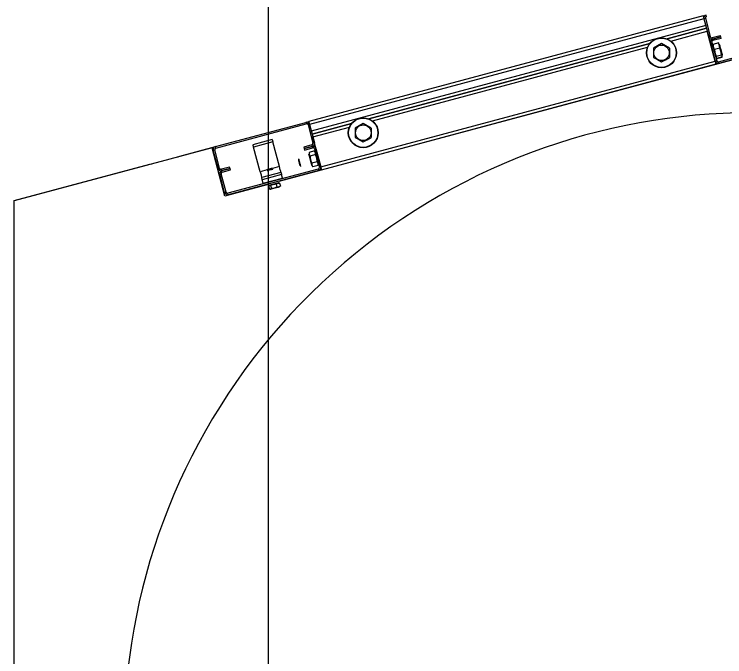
# Model space of a CAD drawing. Extents: x -264205 to -263659, y -1242401 to -1241986.
# Drawn here: x -263795.785 to -263795.107, y -1242205.961 to -1242205.348 of the extents above; entities that cross this region are included whole.
import ezdxf

# ---------------------------------------------------------------- set-up
doc = ezdxf.new("R2010")
doc.units = 0
doc.layers.add('HESCON_OSI_STAVBY_KFA', color=7, linetype='Continuous')
doc.layers.add('SITUACIA_DSP_2D', color=7, linetype='Continuous')

msp = doc.modelspace()

# ---------------------------------------------------------------- linework, layer by layer
at = {"layer": 'HESCON_OSI_STAVBY_KFA'}
msp.add_line((-263795.54279, -1242083.23724), (-263795.54279, -1242246.70724), dxfattribs=at)
at = {"layer": 'SITUACIA_DSP_2D'}
for p, q in [((-263795.12778, -1242205.34966), (-263795.50401, -1242205.45047)), ((-263795.12705, -1242205.35241), (-263795.50328, -1242205.45322)), ((-263795.12778, -1242205.34966), (-263795.12503, -1242205.34892)), ((-263795.12778, -1242205.34966), (-263795.12777, -1242205.34971)), ((-263795.12777, -1242205.34971), (-263795.12773, -1242205.34987)), ((-263795.12773, -1242205.34987), (-263795.12766, -1242205.35012)), ((-263795.12766, -1242205.35012), (-263795.12757, -1242205.35046)), ((-263795.12757, -1242205.35046), (-263795.12746, -1242205.35088)), ((-263795.12746, -1242205.35088), (-263795.12733, -1242205.35136)), ((-263795.12733, -1242205.35136), (-263795.12719, -1242205.35187)), ((-263795.12719, -1242205.35187), (-263795.12705, -1242205.35241)), ((-263795.12705, -1242205.35241), (-263795.12567, -1242205.35204)), ((-263795.12705, -1242205.35241), (-263795.12533, -1242205.35883)), ((-263795.12705, -1242205.35241), (-263795.12238, -1242205.36985)), ((-263795.12567, -1242205.35204), (-263795.121, -1242205.36948)), ((-263795.12466, -1242205.3503), (-263795.12503, -1242205.34892)), ((-263795.12533, -1242205.35883), (-263795.50155, -1242205.45964)), ((-263795.16221, -1242205.37167), (-263795.12459, -1242205.36159)), ((-263795.12459, -1242205.36159), (-263795.16221, -1242205.37167)), ((-263795.15872, -1242205.37368), (-263795.12385, -1242205.36434)), ((-263795.11623, -1242205.39279), (-263795.12385, -1242205.36434)), ((-263795.121, -1242205.36948), (-263795.12238, -1242205.36985)), ((-263795.11925, -1242205.37049), (-263795.11145, -1242205.3684)), ((-263795.11888, -1242205.37186), (-263795.11925, -1242205.37049)), ((-263795.11109, -1242205.36977), (-263795.11888, -1242205.37186)), ((-263795.11888, -1242205.37186), (-263795.11109, -1242205.36977)), ((-263795.11852, -1242205.37324), (-263795.11888, -1242205.37186)), ((-263795.11072, -1242205.37115), (-263795.11852, -1242205.37324)), ((-263795.11109, -1242205.36977), (-263795.11145, -1242205.3684)), ((-263795.11072, -1242205.37115), (-263795.11109, -1242205.36977)), ((-263795.44668, -1242205.44789), (-263795.17873, -1242205.37609)), ((-263795.17873, -1242205.37609), (-263795.44668, -1242205.44789)), ((-263795.44319, -1242205.44991), (-263795.18074, -1242205.37959)), ((-263795.17127, -1242205.37828), (-263795.17512, -1242205.38051)), ((-263795.16752, -1242205.37612), (-263795.17127, -1242205.37828)), ((-263795.16367, -1242205.37834), (-263795.16752, -1242205.37612)), ((-263795.15992, -1242205.38051), (-263795.16367, -1242205.37834)), ((-263795.1209, -1242205.37535), (-263795.12102, -1242205.37489)), ((-263795.1209, -1242205.37535), (-263795.11952, -1242205.37498)), ((-263795.1209, -1242205.37535), (-263795.11623, -1242205.39279)), ((-263795.11952, -1242205.37498), (-263795.11485, -1242205.39242)), ((-263795.11851, -1242205.37744), (-263795.11848, -1242205.3771)), ((-263795.11848, -1242205.3771), (-263795.1184, -1242205.3769)), ((-263795.11847, -1242205.37666), (-263795.11336, -1242205.37529)), ((-263795.1133, -1242205.37553), (-263795.1184, -1242205.3769)), ((-263795.1184, -1242205.3769), (-263795.11822, -1242205.37901)), ((-263795.11822, -1242205.37901), (-263795.11749, -1242205.38105)), ((-263795.1129, -1242205.37624), (-263795.1133, -1242205.37553)), ((-263795.1133, -1242205.37553), (-263795.11313, -1242205.37567)), ((-263795.11313, -1242205.37567), (-263795.11293, -1242205.37595)), ((-263795.11217, -1242205.37829), (-263795.1129, -1242205.37624)), ((-263795.11242, -1242205.37655), (-263795.11237, -1242205.3767)), ((-263795.11237, -1242205.3767), (-263795.11224, -1242205.3772)), ((-263795.11224, -1242205.3772), (-263795.11203, -1242205.37799)), ((-263795.11199, -1242205.3804), (-263795.11217, -1242205.37829)), ((-263795.11203, -1242205.37799), (-263795.11175, -1242205.37904)), ((-263795.11175, -1242205.37904), (-263795.11142, -1242205.38028)), ((-263795.17512, -1242205.38051), (-263795.17512, -1242205.38429)), ((-263795.17512, -1242205.38429), (-263795.17512, -1242205.38818)), ((-263795.15992, -1242205.38051), (-263795.15992, -1242205.38429)), ((-263795.15992, -1242205.38429), (-263795.15992, -1242205.38818)), ((-263795.11749, -1242205.38105), (-263795.1171, -1242205.38177)), ((-263795.11199, -1242205.3804), (-263795.1171, -1242205.38177)), ((-263795.1171, -1242205.38177), (-263795.11672, -1242205.38462)), ((-263795.11672, -1242205.38462), (-263795.11579, -1242205.38743)), ((-263795.11311, -1242205.39343), (-263795.08264, -1242205.38526)), ((-263795.11274, -1242205.3948), (-263795.08227, -1242205.38664)), ((-263795.11152, -1242205.38139), (-263795.11199, -1242205.3804)), ((-263795.11059, -1242205.3842), (-263795.11152, -1242205.38139)), ((-263795.11142, -1242205.38028), (-263795.11106, -1242205.38163)), ((-263795.11106, -1242205.38163), (-263795.11069, -1242205.383)), ((-263795.11069, -1242205.383), (-263795.11034, -1242205.38431)), ((-263795.11021, -1242205.38705), (-263795.11059, -1242205.3842)), ((-263795.11034, -1242205.38431), (-263795.11002, -1242205.38548)), ((-263795.11002, -1242205.38548), (-263795.10977, -1242205.38643)), ((-263795.10977, -1242205.38643), (-263795.10959, -1242205.38711)), ((-263795.0819, -1242205.38701), (-263795.53244, -1242205.50773)), ((-263795.49246, -1242205.4936), (-263795.11623, -1242205.39279)), ((-263795.17512, -1242205.38818), (-263795.17512, -1242205.38928)), ((-263795.17512, -1242205.38928), (-263795.17137, -1242205.39144)), ((-263795.17137, -1242205.39144), (-263795.16752, -1242205.39367)), ((-263795.16752, -1242205.39367), (-263795.16377, -1242205.39151)), ((-263795.16377, -1242205.39151), (-263795.15992, -1242205.38928)), ((-263795.15992, -1242205.38818), (-263795.15992, -1242205.38928)), ((-263795.11485, -1242205.39242), (-263795.11623, -1242205.39279)), ((-263795.11611, -1242205.39325), (-263795.11623, -1242205.39279)), ((-263795.11608, -1242205.39332), (-263795.11623, -1242205.39279)), ((-263795.11595, -1242205.39384), (-263795.11608, -1242205.39332)), ((-263795.11579, -1242205.38743), (-263795.11532, -1242205.38842)), ((-263795.11539, -1242205.38862), (-263795.11546, -1242205.38937)), ((-263795.11546, -1242205.38937), (-263795.11506, -1242205.39002)), ((-263795.11532, -1242205.38842), (-263795.11539, -1242205.38862)), ((-263795.11021, -1242205.38705), (-263795.11532, -1242205.38842)), ((-263795.11506, -1242205.39002), (-263795.11484, -1242205.3902)), ((-263795.10973, -1242205.38883), (-263795.11484, -1242205.3902)), ((-263795.11478, -1242205.39044), (-263795.10967, -1242205.38907)), ((-263795.11274, -1242205.3948), (-263795.11311, -1242205.39343)), ((-263795.11004, -1242205.38719), (-263795.11021, -1242205.38705)), ((-263795.1096, -1242205.38782), (-263795.11004, -1242205.38719)), ((-263795.10973, -1242205.38883), (-263795.10963, -1242205.38856)), ((-263795.10963, -1242205.38856), (-263795.1096, -1242205.38782)), ((-263795.10959, -1242205.38711), (-263795.10949, -1242205.38746)), ((-263795.10949, -1242205.38746), (-263795.10948, -1242205.38751)), ((-263795.49172, -1242205.49635), (-263795.11549, -1242205.39554)), ((-263795.11582, -1242205.39432), (-263795.11595, -1242205.39384)), ((-263795.11571, -1242205.39473), (-263795.11582, -1242205.39432)), ((-263795.11562, -1242205.39508), (-263795.11571, -1242205.39473)), ((-263795.11555, -1242205.39533), (-263795.11562, -1242205.39508)), ((-263795.11551, -1242205.39549), (-263795.11555, -1242205.39533)), ((-263795.11549, -1242205.39554), (-263795.11551, -1242205.39549)), ((-263795.59302, -1242205.47432), (-263795.50677, -1242205.45121)), ((-263795.59265, -1242205.4757), (-263795.5064, -1242205.45258)), ((-263795.50677, -1242205.45121), (-263795.50401, -1242205.45047)), ((-263795.50677, -1242205.45121), (-263795.5064, -1242205.45258)), ((-263795.50465, -1242205.45359), (-263795.50328, -1242205.45322)), ((-263795.50465, -1242205.45359), (-263795.49998, -1242205.47103)), ((-263795.50401, -1242205.45047), (-263795.504, -1242205.45052)), ((-263795.504, -1242205.45052), (-263795.50396, -1242205.45068)), ((-263795.50396, -1242205.45068), (-263795.50389, -1242205.45093)), ((-263795.50389, -1242205.45093), (-263795.5038, -1242205.45127)), ((-263795.5038, -1242205.45127), (-263795.50368, -1242205.45169)), ((-263795.50368, -1242205.45169), (-263795.50356, -1242205.45217)), ((-263795.50356, -1242205.45217), (-263795.50342, -1242205.45268)), ((-263795.50342, -1242205.45268), (-263795.50328, -1242205.45322)), ((-263795.50328, -1242205.45322), (-263795.50155, -1242205.45964)), ((-263795.50328, -1242205.45322), (-263795.4986, -1242205.47066)), ((-263795.50082, -1242205.4624), (-263795.46319, -1242205.45232)), ((-263795.46319, -1242205.45232), (-263795.50082, -1242205.4624)), ((-263795.45573, -1242205.4545), (-263795.45958, -1242205.45673)), ((-263795.45198, -1242205.45234), (-263795.45573, -1242205.4545)), ((-263795.44813, -1242205.45456), (-263795.45198, -1242205.45234)), ((-263795.50008, -1242205.46515), (-263795.46521, -1242205.45581)), ((-263795.45958, -1242205.45673), (-263795.45958, -1242205.46052)), ((-263795.45958, -1242205.46052), (-263795.45958, -1242205.4644)), ((-263795.44438, -1242205.45673), (-263795.44813, -1242205.45456)), ((-263795.44438, -1242205.45673), (-263795.44438, -1242205.46052)), ((-263795.44438, -1242205.46052), (-263795.44438, -1242205.4644)), ((-263795.53884, -1242205.46767), (-263795.5572, -1242205.47259)), ((-263795.53884, -1242205.46767), (-263795.53883, -1242205.46771)), ((-263795.53883, -1242205.46771), (-263795.5388, -1242205.46784)), ((-263795.5388, -1242205.46784), (-263795.53875, -1242205.46804)), ((-263795.53875, -1242205.46804), (-263795.53867, -1242205.46831)), ((-263795.49246, -1242205.4936), (-263795.50008, -1242205.46515)), ((-263795.45958, -1242205.4644), (-263795.45958, -1242205.4655)), ((-263795.45958, -1242205.4655), (-263795.45584, -1242205.46767)), ((-263795.45584, -1242205.46767), (-263795.45198, -1242205.46989)), ((-263795.45198, -1242205.46989), (-263795.44824, -1242205.46773)), ((-263795.44824, -1242205.46773), (-263795.44438, -1242205.4655)), ((-263795.44438, -1242205.4644), (-263795.44438, -1242205.4655)), ((-263795.62707, -1242205.48344), (-263795.59302, -1242205.47432)), ((-263795.59265, -1242205.4757), (-263795.59302, -1242205.47432)), ((-263795.55719, -1242205.47263), (-263795.5572, -1242205.47259)), ((-263795.55715, -1242205.47276), (-263795.55719, -1242205.47263)), ((-263795.5571, -1242205.47296), (-263795.55715, -1242205.47276)), ((-263795.55702, -1242205.47323), (-263795.5571, -1242205.47296)), ((-263795.55694, -1242205.47357), (-263795.55702, -1242205.47323)), ((-263795.55683, -1242205.47395), (-263795.55694, -1242205.47357)), ((-263795.55672, -1242205.47436), (-263795.55683, -1242205.47395)), ((-263795.55661, -1242205.47479), (-263795.55672, -1242205.47436)), ((-263795.53825, -1242205.46987), (-263795.55661, -1242205.47479)), ((-263795.55031, -1242205.49828), (-263795.55661, -1242205.47479)), ((-263795.53867, -1242205.46831), (-263795.53858, -1242205.46865)), ((-263795.53858, -1242205.46865), (-263795.53848, -1242205.46903)), ((-263795.53848, -1242205.46903), (-263795.53837, -1242205.46944)), ((-263795.53837, -1242205.46944), (-263795.53825, -1242205.46987)), ((-263795.53196, -1242205.49336), (-263795.53825, -1242205.46987)), ((-263795.50099, -1242205.47277), (-263795.50879, -1242205.47486)), ((-263795.50842, -1242205.47624), (-263795.50062, -1242205.47415)), ((-263795.50062, -1242205.47415), (-263795.50842, -1242205.47624)), ((-263795.50099, -1242205.47277), (-263795.50062, -1242205.47415)), ((-263795.50062, -1242205.47415), (-263795.50025, -1242205.47552)), ((-263795.4986, -1242205.47066), (-263795.49998, -1242205.47103)), ((-263795.59623, -1242205.47545), (-263795.7849, -1242205.526)), ((-263795.58389, -1242205.52151), (-263795.59623, -1242205.47545)), ((-263795.59504, -1242205.47781), (-263795.59366, -1242205.47744)), ((-263795.59037, -1242205.49524), (-263795.59504, -1242205.47781)), ((-263795.58899, -1242205.49488), (-263795.59366, -1242205.47744)), ((-263795.50879, -1242205.47486), (-263795.50842, -1242205.47624)), ((-263795.50842, -1242205.47624), (-263795.50805, -1242205.47761)), ((-263795.50805, -1242205.47761), (-263795.50025, -1242205.47552)), ((-263795.50387, -1242205.48148), (-263795.50388, -1242205.48144)), ((-263795.50377, -1242205.48182), (-263795.50387, -1242205.48148)), ((-263795.49858, -1242205.47851), (-263795.50369, -1242205.47988)), ((-263795.50369, -1242205.47988), (-263795.50367, -1242205.4814)), ((-263795.50367, -1242205.4814), (-263795.5031, -1242205.48284)), ((-263795.49825, -1242205.479), (-263795.49858, -1242205.47851)), ((-263795.4985, -1242205.47653), (-263795.49713, -1242205.47616)), ((-263795.4985, -1242205.47653), (-263795.49383, -1242205.49397)), ((-263795.49768, -1242205.48044), (-263795.49825, -1242205.479)), ((-263795.49766, -1242205.48196), (-263795.49768, -1242205.48044)), ((-263795.49713, -1242205.47616), (-263795.49246, -1242205.4936)), ((-263795.62887, -1242205.48419), (-263795.62842, -1242205.48395)), ((-263795.62842, -1242205.48395), (-263795.62707, -1242205.48344)), ((-263795.51394, -1242205.48682), (-263795.51394, -1242205.48683)), ((-263795.51394, -1242205.48683), (-263795.51387, -1242205.48707)), ((-263795.51387, -1242205.48707), (-263795.51373, -1242205.48762)), ((-263795.51373, -1242205.48762), (-263795.51352, -1242205.4884)), ((-263795.51352, -1242205.4884), (-263795.51327, -1242205.48933)), ((-263795.51344, -1242205.48595), (-263795.51344, -1242205.48594)), ((-263795.51337, -1242205.48619), (-263795.51344, -1242205.48595)), ((-263795.51323, -1242205.48674), (-263795.51337, -1242205.48619)), ((-263795.51301, -1242205.48754), (-263795.51323, -1242205.48674)), ((-263795.51275, -1242205.48853), (-263795.51301, -1242205.48754)), ((-263795.5036, -1242205.48248), (-263795.50377, -1242205.48182)), ((-263795.50335, -1242205.48343), (-263795.5036, -1242205.48248)), ((-263795.50303, -1242205.48459), (-263795.50335, -1242205.48343)), ((-263795.5031, -1242205.48284), (-263795.50276, -1242205.48332)), ((-263795.50268, -1242205.48589), (-263795.50303, -1242205.48459)), ((-263795.49766, -1242205.48196), (-263795.50276, -1242205.48332)), ((-263795.50276, -1242205.48332), (-263795.50269, -1242205.48425)), ((-263795.50269, -1242205.48425), (-263795.50219, -1242205.48694)), ((-263795.50232, -1242205.48726), (-263795.50268, -1242205.48589)), ((-263795.50195, -1242205.48862), (-263795.50232, -1242205.48726)), ((-263795.50219, -1242205.48694), (-263795.50122, -1242205.48959)), ((-263795.49726, -1242205.48279), (-263795.49766, -1242205.48196)), ((-263795.49632, -1242205.48545), (-263795.49726, -1242205.48279)), ((-263795.49587, -1242205.48815), (-263795.49632, -1242205.48545)), ((-263795.49581, -1242205.48884), (-263795.49587, -1242205.48815)), ((-263795.7849, -1242205.52573), (-263795.65552, -1242205.49106)), ((-263795.65552, -1242205.49106), (-263795.65409, -1242205.49083)), ((-263795.65409, -1242205.49083), (-263795.65358, -1242205.49081)), ((-263795.58899, -1242205.49488), (-263795.59037, -1242205.49524)), ((-263795.57944, -1242205.49379), (-263795.58724, -1242205.49588)), ((-263795.58688, -1242205.49726), (-263795.57908, -1242205.49517)), ((-263795.57908, -1242205.49517), (-263795.58688, -1242205.49726)), ((-263795.57908, -1242205.49517), (-263795.57944, -1242205.49379)), ((-263795.57871, -1242205.49655), (-263795.57908, -1242205.49517)), ((-263795.54031, -1242205.49521), (-263795.53957, -1242205.49501)), ((-263795.53957, -1242205.49501), (-263795.53907, -1242205.49488)), ((-263795.53907, -1242205.49488), (-263795.53898, -1242205.49485)), ((-263795.53898, -1242205.49485), (-263795.53888, -1242205.49483)), ((-263795.53196, -1242205.49336), (-263795.5386, -1242205.49514)), ((-263795.53167, -1242205.49444), (-263795.53196, -1242205.49336)), ((-263795.5314, -1242205.49547), (-263795.53167, -1242205.49444)), ((-263795.51327, -1242205.48933), (-263795.51301, -1242205.49031)), ((-263795.51301, -1242205.49031), (-263795.51276, -1242205.49123)), ((-263795.51276, -1242205.49123), (-263795.51255, -1242205.49201)), ((-263795.51246, -1242205.48961), (-263795.51275, -1242205.48853)), ((-263795.51255, -1242205.49201), (-263795.51241, -1242205.49254)), ((-263795.51217, -1242205.49069), (-263795.51246, -1242205.48961)), ((-263795.51241, -1242205.49254), (-263795.51235, -1242205.49277)), ((-263795.51235, -1242205.49277), (-263795.51235, -1242205.49278)), ((-263795.5119, -1242205.49168), (-263795.51217, -1242205.49069)), ((-263795.51169, -1242205.49248), (-263795.5119, -1242205.49168)), ((-263795.51154, -1242205.49303), (-263795.51169, -1242205.49248)), ((-263795.51148, -1242205.49327), (-263795.51154, -1242205.49303)), ((-263795.51147, -1242205.49328), (-263795.51148, -1242205.49327)), ((-263795.50162, -1242205.48986), (-263795.50195, -1242205.48862)), ((-263795.50134, -1242205.49092), (-263795.50162, -1242205.48986)), ((-263795.50112, -1242205.49173), (-263795.50134, -1242205.49092)), ((-263795.50122, -1242205.48959), (-263795.50092, -1242205.49021)), ((-263795.50099, -1242205.49223), (-263795.50112, -1242205.49173)), ((-263795.50094, -1242205.4924), (-263795.50099, -1242205.49223)), ((-263795.49581, -1242205.48884), (-263795.50092, -1242205.49021)), ((-263795.50092, -1242205.49021), (-263795.5009, -1242205.49173)), ((-263795.5009, -1242205.49173), (-263795.50033, -1242205.49317)), ((-263795.50033, -1242205.49317), (-263795.5, -1242205.49366)), ((-263795.49489, -1242205.49229), (-263795.5, -1242205.49366)), ((-263795.49548, -1242205.48933), (-263795.49581, -1242205.48884)), ((-263795.49491, -1242205.49077), (-263795.49548, -1242205.48933)), ((-263795.49489, -1242205.49229), (-263795.49491, -1242205.49077)), ((-263795.49246, -1242205.4936), (-263795.49383, -1242205.49397)), ((-263795.49231, -1242205.49413), (-263795.49246, -1242205.4936)), ((-263795.49217, -1242205.49465), (-263795.49231, -1242205.49413)), ((-263795.49205, -1242205.49513), (-263795.49217, -1242205.49465)), ((-263795.49193, -1242205.49554), (-263795.49205, -1242205.49513)), ((-263795.58889, -1242205.50075), (-263795.58751, -1242205.50038)), ((-263795.58422, -1242205.51819), (-263795.58889, -1242205.50075)), ((-263795.58284, -1242205.51782), (-263795.58751, -1242205.50038)), ((-263795.58688, -1242205.49726), (-263795.58724, -1242205.49588)), ((-263795.58651, -1242205.49864), (-263795.58688, -1242205.49726)), ((-263795.58651, -1242205.49864), (-263795.57871, -1242205.49655)), ((-263795.49484, -1242205.49571), (-263795.5811, -1242205.51882)), ((-263795.49447, -1242205.49709), (-263795.58073, -1242205.5202)), ((-263795.54349, -1242205.49645), (-263795.55031, -1242205.49828)), ((-263795.55031, -1242205.49828), (-263795.55003, -1242205.49936)), ((-263795.55003, -1242205.49936), (-263795.54975, -1242205.50039)), ((-263795.54975, -1242205.50039), (-263795.54949, -1242205.50134)), ((-263795.54949, -1242205.50134), (-263795.54927, -1242205.50217)), ((-263795.53048, -1242205.49887), (-263795.54884, -1242205.50379)), ((-263795.52989, -1242205.50107), (-263795.54825, -1242205.50599)), ((-263795.54364, -1242205.49712), (-263795.54344, -1242205.49707)), ((-263795.54364, -1242205.49712), (-263795.54364, -1242205.49712)), ((-263795.54344, -1242205.49707), (-263795.54294, -1242205.49694)), ((-263795.5434, -1242205.49603), (-263795.54324, -1242205.49599)), ((-263795.54324, -1242205.49599), (-263795.54276, -1242205.49586)), ((-263795.54294, -1242205.49694), (-263795.54219, -1242205.49674)), ((-263795.54276, -1242205.49586), (-263795.54204, -1242205.49567)), ((-263795.54219, -1242205.49674), (-263795.54129, -1242205.49649)), ((-263795.54204, -1242205.49567), (-263795.54118, -1242205.49544)), ((-263795.54129, -1242205.49649), (-263795.54033, -1242205.49624)), ((-263795.54118, -1242205.49544), (-263795.54031, -1242205.49521)), ((-263795.54033, -1242205.49624), (-263795.53944, -1242205.496)), ((-263795.53944, -1242205.496), (-263795.53873, -1242205.49581)), ((-263795.53873, -1242205.49581), (-263795.53827, -1242205.49569)), ((-263795.53827, -1242205.49569), (-263795.53813, -1242205.49565)), ((-263795.53114, -1242205.49642), (-263795.5314, -1242205.49547)), ((-263795.53092, -1242205.49726), (-263795.53114, -1242205.49642)), ((-263795.53073, -1242205.49794), (-263795.53092, -1242205.49726)), ((-263795.5306, -1242205.49845), (-263795.53073, -1242205.49794)), ((-263795.53051, -1242205.49876), (-263795.5306, -1242205.49845)), ((-263795.53048, -1242205.49887), (-263795.53051, -1242205.49876)), ((-263795.53048, -1242205.49887), (-263795.53047, -1242205.49891)), ((-263795.53047, -1242205.49891), (-263795.53044, -1242205.49904)), ((-263795.53044, -1242205.49904), (-263795.53039, -1242205.49924)), ((-263795.53039, -1242205.49924), (-263795.53031, -1242205.49951)), ((-263795.53031, -1242205.49951), (-263795.53022, -1242205.49985)), ((-263795.53022, -1242205.49985), (-263795.53012, -1242205.50023)), ((-263795.53012, -1242205.50023), (-263795.53001, -1242205.50064)), ((-263795.53001, -1242205.50064), (-263795.52989, -1242205.50107)), ((-263795.52901, -1242205.50438), (-263795.52989, -1242205.50107)), ((-263795.49484, -1242205.49571), (-263795.49447, -1242205.49709)), ((-263795.49184, -1242205.49589), (-263795.49193, -1242205.49554)), ((-263795.49178, -1242205.49614), (-263795.49184, -1242205.49589)), ((-263795.49173, -1242205.4963), (-263795.49178, -1242205.49614)), ((-263795.49172, -1242205.49635), (-263795.49173, -1242205.4963)), ((-263795.54927, -1242205.50217), (-263795.54909, -1242205.50286)), ((-263795.54909, -1242205.50286), (-263795.54895, -1242205.50337)), ((-263795.54895, -1242205.50337), (-263795.54887, -1242205.50368)), ((-263795.54887, -1242205.50368), (-263795.54884, -1242205.50379)), ((-263795.54883, -1242205.50383), (-263795.54884, -1242205.50379)), ((-263795.54879, -1242205.50395), (-263795.54883, -1242205.50383)), ((-263795.54874, -1242205.50416), (-263795.54879, -1242205.50395)), ((-263795.54866, -1242205.50443), (-263795.54874, -1242205.50416)), ((-263795.54858, -1242205.50477), (-263795.54866, -1242205.50443)), ((-263795.54847, -1242205.50515), (-263795.54858, -1242205.50477)), ((-263795.54836, -1242205.50556), (-263795.54847, -1242205.50515)), ((-263795.54825, -1242205.50599), (-263795.54836, -1242205.50556)), ((-263795.54736, -1242205.50929), (-263795.54825, -1242205.50599)), ((-263795.54736, -1242205.50929), (-263795.52901, -1242205.50438)), ((-263795.54253, -1242205.51043), (-263795.58389, -1242205.52151)), ((-263795.54037, -1242205.51145), (-263795.54233, -1242205.51198)), ((-263795.54233, -1242205.51198), (-263795.54154, -1242205.51492)), ((-263795.54208, -1242205.51142), (-263795.54225, -1242205.51146)), ((-263795.54158, -1242205.51128), (-263795.54208, -1242205.51142)), ((-263795.54078, -1242205.51107), (-263795.54158, -1242205.51128)), ((-263795.54126, -1242205.51495), (-263795.54154, -1242205.51492)), ((-263795.54037, -1242205.51485), (-263795.54126, -1242205.51495)), ((-263795.53973, -1242205.51079), (-263795.54078, -1242205.51107)), ((-263795.54071, -1242205.51498), (-263795.54058, -1242205.51495)), ((-263795.54058, -1242205.51495), (-263795.54013, -1242205.51483)), ((-263795.53513, -1242205.51005), (-263795.54037, -1242205.51145)), ((-263795.54037, -1242205.51145), (-263795.53958, -1242205.5144)), ((-263795.53958, -1242205.5144), (-263795.54037, -1242205.51485)), ((-263795.54013, -1242205.51483), (-263795.53939, -1242205.51463)), ((-263795.53851, -1242205.51046), (-263795.53973, -1242205.51079)), ((-263795.53686, -1242205.51392), (-263795.53958, -1242205.5144)), ((-263795.53939, -1242205.51463), (-263795.53841, -1242205.51437)), ((-263795.53721, -1242205.51011), (-263795.53851, -1242205.51046)), ((-263795.53841, -1242205.51437), (-263795.53728, -1242205.51407)), ((-263795.53728, -1242205.51407), (-263795.53606, -1242205.51374)), ((-263795.5359, -1242205.50976), (-263795.53721, -1242205.51011)), ((-263795.53434, -1242205.513), (-263795.53686, -1242205.51392)), ((-263795.53606, -1242205.51374), (-263795.53486, -1242205.51342)), ((-263795.53468, -1242205.50944), (-263795.5359, -1242205.50976)), ((-263795.53184, -1242205.50917), (-263795.53513, -1242205.51005)), ((-263795.53513, -1242205.51005), (-263795.53434, -1242205.513)), ((-263795.53486, -1242205.51342), (-263795.53376, -1242205.51312)), ((-263795.53364, -1242205.50916), (-263795.53468, -1242205.50944)), ((-263795.53261, -1242205.51278), (-263795.53434, -1242205.513)), ((-263795.53376, -1242205.51312), (-263795.53284, -1242205.51288)), ((-263795.53284, -1242205.50894), (-263795.53364, -1242205.50916)), ((-263795.53233, -1242205.50881), (-263795.53284, -1242205.50894)), ((-263795.53284, -1242205.51288), (-263795.53217, -1242205.5127)), ((-263795.53105, -1242205.51211), (-263795.53261, -1242205.51278)), ((-263795.53216, -1242205.50876), (-263795.53233, -1242205.50881)), ((-263795.53217, -1242205.5127), (-263795.5318, -1242205.5126)), ((-263795.53184, -1242205.50917), (-263795.53105, -1242205.51211)), ((-263795.5318, -1242205.5126), (-263795.53174, -1242205.51258)), ((-263795.58284, -1242205.51782), (-263795.58422, -1242205.51819)), ((-263795.58073, -1242205.5202), (-263795.5811, -1242205.51882)), ((-263795.7849, -1242205.526), (-263795.7849, -1242205.52573)), ((-263795.7849, -1242206.04016), (-263795.7849, -1242205.526))]:
    msp.add_line(p, q, dxfattribs=at)
for centre, radius in [((-263795.16752, -1242205.38489), 0.01425), ((-263795.16752, -1242205.38489), 0.01401), ((-263795.16752, -1242205.38489), 0.00739), ((-263795.45198, -1242205.46112), 0.01425), ((-263795.45198, -1242205.46112), 0.01401), ((-263795.45198, -1242205.46112), 0.00739)]:
    msp.add_circle(centre, radius, dxfattribs=at)
for centre, radius, start, end in [((-263795.12429, -1242205.35167), 0.00285, 105.00001, 195), ((-263795.12429, -1242205.35167), 0.00143, 105.00001, 195), ((-263795.11962, -1242205.36911), 0.00285, 195, 285.00001), ((-263795.11962, -1242205.36911), 0.00143, 195, 285.00001), ((-263795.11815, -1242205.37461), 0.00285, 105.00001, 195), ((-263795.11815, -1242205.37461), 0.00143, 105.00001, 195), ((-263795.11348, -1242205.39205), 0.00285, 195, 285.00001), ((-263795.11348, -1242205.39205), 0.00143, 195, 285.00001), ((-263795.0819, -1242206.04063), 0.5985, 324.56502, 215.43498), ((-263795.50603, -1242205.45396), 0.00285, 15, 105.00001), ((-263795.50603, -1242205.45396), 0.00143, 15, 105.00001), ((-263795.59229, -1242205.47707), 0.00285, 105.00001, 195), ((-263795.50136, -1242205.47139), 0.00142, 285.00001, 15), ((-263795.50136, -1242205.47139), 0.00285, 285.00001, 15), ((-263795.49988, -1242205.4769), 0.00285, 15, 105.00001), ((-263795.59229, -1242205.47707), 0.00143, 105.00001, 195), ((-263795.49988, -1242205.4769), 0.00143, 15, 105.00001), ((-263795.58761, -1242205.49451), 0.00143, 195, 285.00001), ((-263795.49521, -1242205.49433), 0.00143, 285.00001, 15), ((-263795.49521, -1242205.49433), 0.00285, 285.00001, 15), ((-263795.58761, -1242205.49451), 0.00285, 195, 285.00001), ((-263795.58614, -1242205.50001), 0.00285, 105.00001, 195), ((-263795.58614, -1242205.50001), 0.00143, 105.00001, 195), ((-263795.5407, -1242205.51154), 0.000475, 105.00001, 195), ((-263795.53347, -1242205.5096), 0.000475, 15, 105.00001), ((-263795.58147, -1242205.51745), 0.00285, 195, 285.00001), ((-263795.58147, -1242205.51745), 0.00143, 195, 285.00001)]:
    msp.add_arc(centre, radius, start, end, dxfattribs=at)

doc.saveas('drawing.dxf')
